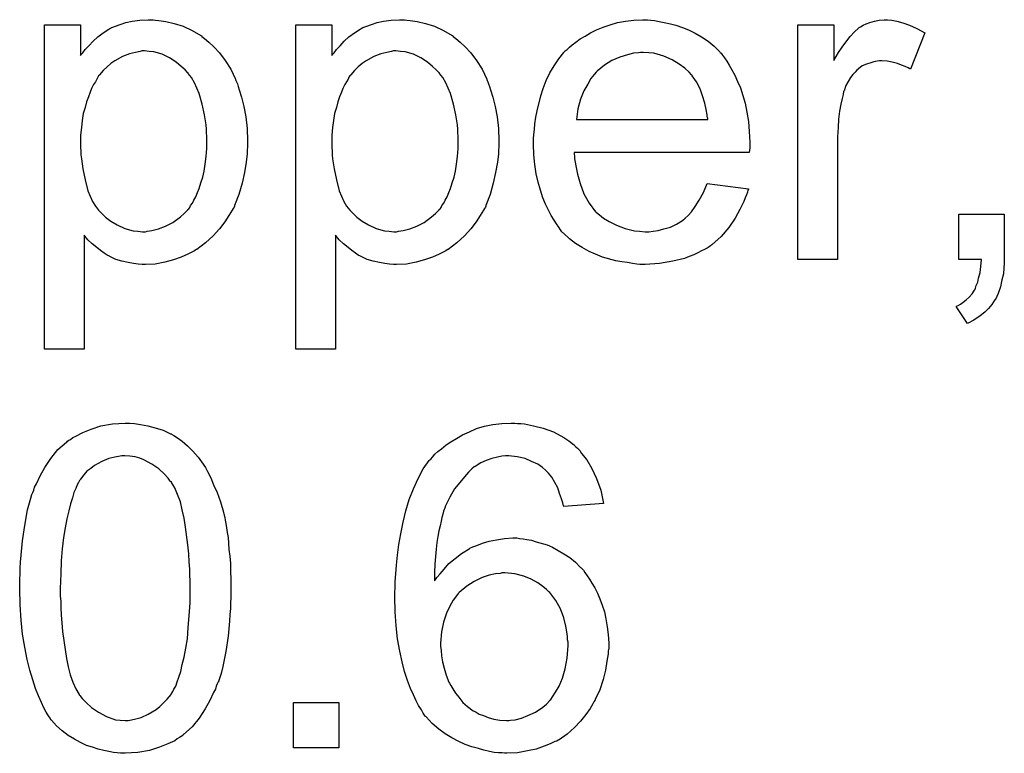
# Model space of a CAD drawing. Extents: x -1.5 to 9, y -3 to 5.
# Tile 349 of 368: x 6.512 to 6.756, y 3.042 to 3.224. Entities that reach past the tile are written whole.
import ezdxf

# ---------------------------------------------------------------- set-up
doc = ezdxf.new("R2010")
doc.units = 0
doc.layers.add('qfn16-30-34-a_mechanical_19', color=1, linetype='CONTINUOUS')

msp = doc.modelspace()

# ---------------------------------------------------------------- linework, layer by layer
at = {"layer": 'qfn16-30-34-a_mechanical_19', "color": 1}
for points in [[(6.546144, 3.223515), (6.546954, 3.2234), (6.54869, 3.223168), (6.550772, 3.222706), (6.552971, 3.222011), (6.555169, 3.22097), (6.557367, 3.219697), (6.557483, 3.219697), (6.557599, 3.219466), (6.558293, 3.219003), (6.559334, 3.218078), (6.560607, 3.216921), (6.561995, 3.215416), (6.563384, 3.213565), (6.564772, 3.211367), (6.565929, 3.208937), (6.565929, 3.208822), (6.566045, 3.20859), (6.56616, 3.208243), (6.566392, 3.20778), (6.566623, 3.207086), (6.566855, 3.206276), (6.567433, 3.204425), (6.568012, 3.202111), (6.568475, 3.199566), (6.568822, 3.196673), (6.568937, 3.193665), (6.568937, 3.193549), (6.568937, 3.193318), (6.568937, 3.192855), (6.568937, 3.192161), (6.568822, 3.191351), (6.568822, 3.190425), (6.56859, 3.188343), (6.568127, 3.185797), (6.567549, 3.183136), (6.566739, 3.180359), (6.565698, 3.177583), (6.565698, 3.177467), (6.565582, 3.177235), (6.565351, 3.176888), (6.565119, 3.176426), (6.564309, 3.175153), (6.563268, 3.173533), (6.561995, 3.171798), (6.560376, 3.170062), (6.558524, 3.168327), (6.556326, 3.166707), (6.55621, 3.166707), (6.556095, 3.166591), (6.555748, 3.16636), (6.555285, 3.166128), (6.554128, 3.16555), (6.552508, 3.164856), (6.550541, 3.164161), (6.548458, 3.163583), (6.546029, 3.16312), (6.543599, 3.163004), (6.542789, 3.163004), (6.541864, 3.16312), (6.540707, 3.163236), (6.539318, 3.163467), (6.537814, 3.163814), (6.53631, 3.164277), (6.534806, 3.164971), (6.53469, 3.165087), (6.534112, 3.165318), (6.533417, 3.165781), (6.532492, 3.166475), (6.531566, 3.16717), (6.530409, 3.168095), (6.529368, 3.169137), (6.528442, 3.170294), (6.528442, 3.142063), (6.518608, 3.142063), (6.518608, 3.222358), (6.527517, 3.222358), (6.527517, 3.214722), (6.527632, 3.214954), (6.528095, 3.215416), (6.528674, 3.216226), (6.529599, 3.217152), (6.530641, 3.218309), (6.531798, 3.21935), (6.533186, 3.220392), (6.534574, 3.221317), (6.534806, 3.221433), (6.535269, 3.221664), (6.536194, 3.222011), (6.537351, 3.222474), (6.53874, 3.222937), (6.540359, 3.223284), (6.542211, 3.223515), (6.544293, 3.223631), (6.545566, 3.223631), (6.546144, 3.223515)], [(6.608391, 3.223515), (6.609201, 3.2234), (6.610936, 3.223168), (6.613019, 3.222706), (6.615217, 3.222011), (6.617416, 3.22097), (6.619614, 3.219697), (6.61973, 3.219697), (6.619845, 3.219466), (6.620539, 3.219003), (6.621581, 3.218078), (6.622854, 3.216921), (6.624242, 3.215416), (6.62563, 3.213565), (6.627019, 3.211367), (6.628176, 3.208937), (6.628176, 3.208822), (6.628291, 3.20859), (6.628407, 3.208243), (6.628639, 3.20778), (6.62887, 3.207086), (6.629101, 3.206276), (6.62968, 3.204425), (6.630258, 3.202111), (6.630721, 3.199566), (6.631068, 3.196673), (6.631184, 3.193665), (6.631184, 3.193549), (6.631184, 3.193318), (6.631184, 3.192855), (6.631184, 3.192161), (6.631068, 3.191351), (6.631068, 3.190425), (6.630837, 3.188343), (6.630374, 3.185797), (6.629796, 3.183136), (6.628986, 3.180359), (6.627944, 3.177583), (6.627944, 3.177467), (6.627829, 3.177235), (6.627597, 3.176888), (6.627366, 3.176426), (6.626556, 3.175153), (6.625515, 3.173533), (6.624242, 3.171798), (6.622622, 3.170062), (6.620771, 3.168327), (6.618573, 3.166707), (6.618457, 3.166707), (6.618341, 3.166591), (6.617994, 3.16636), (6.617531, 3.166128), (6.616374, 3.16555), (6.614755, 3.164856), (6.612788, 3.164161), (6.610705, 3.163583), (6.608275, 3.16312), (6.605846, 3.163004), (6.605036, 3.163004), (6.60411, 3.16312), (6.602953, 3.163236), (6.601565, 3.163467), (6.600061, 3.163814), (6.598556, 3.164277), (6.597052, 3.164971), (6.596937, 3.165087), (6.596358, 3.165318), (6.595664, 3.165781), (6.594738, 3.166475), (6.593813, 3.16717), (6.592656, 3.168095), (6.591614, 3.169137), (6.590689, 3.170294), (6.590689, 3.142063), (6.580854, 3.142063), (6.580854, 3.222358), (6.589763, 3.222358), (6.589763, 3.214722), (6.589879, 3.214954), (6.590342, 3.215416), (6.59092, 3.216226), (6.591846, 3.217152), (6.592887, 3.218309), (6.594044, 3.21935), (6.595433, 3.220392), (6.596821, 3.221317), (6.597052, 3.221433), (6.597515, 3.221664), (6.598441, 3.222011), (6.599598, 3.222474), (6.600986, 3.222937), (6.602606, 3.223284), (6.604457, 3.223515), (6.60654, 3.223631), (6.607812, 3.223631), (6.608391, 3.223515)], [(6.668786, 3.223515), (6.669712, 3.2234), (6.670869, 3.223168), (6.672142, 3.222937), (6.673646, 3.22259), (6.675034, 3.222243), (6.676654, 3.221664), (6.678158, 3.221086), (6.679778, 3.220276), (6.681398, 3.21935), (6.683017, 3.218309), (6.684522, 3.217036), (6.68591, 3.215648), (6.686026, 3.215532), (6.686257, 3.215301), (6.686604, 3.214838), (6.687067, 3.214144), (6.687645, 3.213334), (6.688224, 3.212408), (6.688918, 3.211251), (6.689612, 3.209863), (6.690307, 3.208359), (6.691001, 3.206739), (6.691579, 3.204888), (6.692158, 3.202921), (6.692621, 3.200723), (6.692968, 3.198409), (6.693199, 3.195979), (6.693315, 3.193318), (6.693315, 3.193202), (6.693315, 3.192739), (6.693315, 3.191929), (6.693199, 3.190772), (6.649812, 3.190772), (6.649812, 3.190657), (6.649812, 3.19031), (6.649927, 3.189847), (6.649927, 3.189153), (6.650043, 3.188343), (6.650274, 3.187417), (6.650622, 3.185334), (6.651316, 3.183021), (6.652241, 3.180475), (6.653514, 3.178161), (6.655134, 3.176079), (6.655249, 3.176079), (6.655365, 3.175847), (6.656059, 3.175269), (6.657101, 3.174459), (6.658489, 3.173649), (6.66034, 3.172723), (6.662423, 3.171913), (6.664737, 3.171335), (6.66601, 3.171219), (6.667398, 3.171103), (6.668324, 3.171103), (6.669365, 3.171219), (6.670638, 3.17145), (6.672026, 3.171798), (6.673646, 3.17226), (6.67515, 3.172955), (6.676654, 3.17388), (6.67677, 3.173996), (6.677348, 3.174459), (6.678042, 3.175153), (6.678852, 3.176079), (6.679778, 3.177351), (6.680819, 3.178971), (6.68186, 3.180822), (6.682786, 3.183021), (6.692968, 3.181748), (6.692968, 3.181632), (6.692852, 3.181401), (6.692736, 3.180938), (6.692505, 3.180244), (6.692158, 3.17955), (6.691811, 3.178624), (6.690885, 3.176657), (6.689728, 3.174459), (6.688108, 3.172145), (6.686257, 3.169946), (6.683943, 3.167864), (6.683827, 3.167864), (6.683596, 3.167632), (6.683249, 3.167401), (6.682786, 3.167054), (6.682092, 3.166707), (6.681398, 3.16636), (6.680472, 3.165897), (6.679431, 3.165434), (6.678274, 3.164971), (6.677117, 3.164508), (6.674224, 3.163814), (6.670985, 3.163236), (6.667398, 3.163004), (6.666125, 3.163004), (6.665315, 3.16312), (6.664274, 3.163236), (6.663001, 3.163467), (6.661613, 3.163699), (6.660109, 3.16393), (6.656869, 3.164856), (6.655134, 3.16555), (6.653514, 3.166244), (6.651779, 3.16717), (6.650159, 3.168211), (6.648655, 3.169368), (6.64715, 3.170756), (6.647035, 3.170872), (6.646803, 3.171103), (6.646456, 3.171566), (6.645993, 3.17226), (6.645415, 3.17307), (6.644837, 3.173996), (6.644142, 3.175153), (6.643448, 3.176426), (6.642754, 3.17793), (6.64206, 3.17955), (6.641481, 3.181401), (6.640903, 3.183368), (6.64044, 3.18545), (6.640093, 3.187764), (6.639861, 3.190194), (6.639746, 3.192739), (6.639746, 3.192855), (6.639746, 3.193434), (6.639746, 3.194128), (6.639861, 3.195169), (6.639977, 3.196442), (6.640093, 3.19783), (6.640324, 3.19945), (6.640671, 3.20107), (6.641597, 3.204772), (6.642175, 3.206623), (6.64287, 3.20859), (6.643795, 3.210441), (6.644837, 3.212177), (6.645993, 3.213912), (6.647266, 3.215532), (6.647382, 3.215648), (6.647613, 3.215879), (6.648076, 3.216226), (6.648655, 3.216805), (6.649349, 3.217383), (6.650274, 3.218078), (6.651316, 3.218887), (6.652588, 3.219582), (6.653861, 3.220392), (6.655365, 3.221086), (6.656985, 3.22178), (6.658721, 3.222358), (6.660572, 3.222937), (6.662539, 3.223284), (6.664621, 3.223515), (6.666819, 3.223631), (6.667976, 3.223631), (6.668786, 3.223515)], [(6.728488, 3.223515), (6.72976, 3.223284), (6.731264, 3.222821), (6.732884, 3.222243), (6.734735, 3.221433), (6.736702, 3.220392), (6.733116, 3.211367), (6.733, 3.211483), (6.732537, 3.211714), (6.731843, 3.212061), (6.730917, 3.212408), (6.729876, 3.212755), (6.728603, 3.213102), (6.727331, 3.213334), (6.726058, 3.21345), (6.725479, 3.21345), (6.724901, 3.213334), (6.724091, 3.213218), (6.723281, 3.212987), (6.72224, 3.21264), (6.721199, 3.212177), (6.720273, 3.211483), (6.720157, 3.211367), (6.71981, 3.211136), (6.719463, 3.210673), (6.718885, 3.210094), (6.718306, 3.209284), (6.717727, 3.208359), (6.717149, 3.207318), (6.716686, 3.206045), (6.71657, 3.205813), (6.716455, 3.205119), (6.716223, 3.204078), (6.715876, 3.202689), (6.715529, 3.200954), (6.715298, 3.198987), (6.715182, 3.196905), (6.715066, 3.19459), (6.715066, 3.164277), (6.705232, 3.164277), (6.705232, 3.222358), (6.714141, 3.222358), (6.714141, 3.213565), (6.714257, 3.213681), (6.714719, 3.214491), (6.715298, 3.215532), (6.716223, 3.216805), (6.717149, 3.218078), (6.71819, 3.219466), (6.719232, 3.220623), (6.720273, 3.221549), (6.720389, 3.221664), (6.720736, 3.221896), (6.72143, 3.222243), (6.722124, 3.22259), (6.72305, 3.222937), (6.724207, 3.223284), (6.725364, 3.223515), (6.726636, 3.223631), (6.727446, 3.223631), (6.728488, 3.223515)], [(6.543368, 3.215879), (6.542789, 3.215879), (6.542326, 3.215764), (6.541169, 3.215532), (6.539665, 3.215185), (6.53793, 3.214491), (6.536078, 3.21345), (6.535037, 3.212755), (6.534112, 3.211945), (6.533186, 3.21102), (6.53226, 3.209979), (6.53226, 3.209863), (6.532029, 3.209747), (6.531798, 3.2094), (6.531566, 3.208937), (6.531219, 3.208243), (6.530756, 3.207549), (6.530293, 3.206623), (6.529946, 3.205698), (6.529484, 3.204541), (6.529021, 3.203268), (6.528674, 3.20188), (6.528211, 3.200376), (6.52798, 3.19864), (6.527748, 3.196905), (6.527517, 3.195053), (6.527517, 3.192971), (6.527517, 3.192855), (6.527517, 3.192508), (6.527517, 3.191929), (6.527632, 3.191119), (6.527632, 3.190194), (6.527748, 3.189153), (6.528095, 3.186723), (6.528674, 3.183946), (6.529368, 3.181285), (6.530525, 3.178624), (6.531219, 3.177467), (6.532029, 3.176426), (6.53226, 3.176194), (6.532839, 3.175616), (6.533765, 3.17469), (6.535037, 3.173765), (6.536657, 3.172839), (6.538508, 3.171913), (6.540591, 3.171335), (6.541748, 3.171219), (6.542905, 3.171103), (6.543599, 3.171103), (6.544062, 3.171219), (6.545219, 3.17145), (6.546839, 3.171798), (6.548574, 3.172492), (6.550425, 3.173417), (6.552276, 3.174806), (6.553202, 3.175616), (6.554128, 3.176541), (6.554128, 3.176657), (6.554359, 3.176773), (6.554591, 3.17712), (6.554822, 3.177583), (6.555285, 3.178161), (6.555632, 3.178971), (6.556095, 3.179781), (6.556557, 3.180822), (6.556904, 3.181863), (6.557367, 3.183252), (6.55783, 3.18464), (6.558177, 3.186144), (6.558409, 3.18788), (6.55864, 3.189731), (6.558871, 3.191698), (6.558871, 3.193781), (6.558871, 3.193896), (6.558871, 3.194243), (6.558871, 3.194822), (6.558756, 3.195632), (6.558756, 3.196557), (6.55864, 3.197599), (6.558293, 3.200028), (6.557714, 3.202689), (6.556904, 3.205351), (6.555748, 3.208012), (6.555053, 3.209284), (6.554243, 3.210326), (6.554243, 3.210441), (6.554012, 3.210557), (6.553434, 3.211251), (6.552508, 3.212061), (6.551235, 3.213102), (6.549615, 3.214144), (6.547764, 3.215069), (6.545682, 3.215648), (6.544525, 3.215764), (6.543368, 3.215879)], [(6.605614, 3.215879), (6.605036, 3.215879), (6.604573, 3.215764), (6.603416, 3.215532), (6.601912, 3.215185), (6.600176, 3.214491), (6.598325, 3.21345), (6.597284, 3.212755), (6.596358, 3.211945), (6.595433, 3.21102), (6.594507, 3.209979), (6.594507, 3.209863), (6.594276, 3.209747), (6.594044, 3.2094), (6.593813, 3.208937), (6.593466, 3.208243), (6.593003, 3.207549), (6.59254, 3.206623), (6.592193, 3.205698), (6.59173, 3.204541), (6.591267, 3.203268), (6.59092, 3.20188), (6.590458, 3.200376), (6.590226, 3.19864), (6.589995, 3.196905), (6.589763, 3.195053), (6.589763, 3.192971), (6.589763, 3.192855), (6.589763, 3.192508), (6.589763, 3.191929), (6.589879, 3.191119), (6.589879, 3.190194), (6.589995, 3.189153), (6.590342, 3.186723), (6.59092, 3.183946), (6.591614, 3.181285), (6.592771, 3.178624), (6.593466, 3.177467), (6.594276, 3.176426), (6.594507, 3.176194), (6.595086, 3.175616), (6.596011, 3.17469), (6.597284, 3.173765), (6.598904, 3.172839), (6.600755, 3.171913), (6.602837, 3.171335), (6.603994, 3.171219), (6.605151, 3.171103), (6.605846, 3.171103), (6.606308, 3.171219), (6.607465, 3.17145), (6.609085, 3.171798), (6.610821, 3.172492), (6.612672, 3.173417), (6.614523, 3.174806), (6.615449, 3.175616), (6.616374, 3.176541), (6.616374, 3.176657), (6.616606, 3.176773), (6.616837, 3.17712), (6.617069, 3.177583), (6.617531, 3.178161), (6.617878, 3.178971), (6.618341, 3.179781), (6.618804, 3.180822), (6.619151, 3.181863), (6.619614, 3.183252), (6.620077, 3.18464), (6.620424, 3.186144), (6.620655, 3.18788), (6.620887, 3.189731), (6.621118, 3.191698), (6.621118, 3.193781), (6.621118, 3.193896), (6.621118, 3.194243), (6.621118, 3.194822), (6.621002, 3.195632), (6.621002, 3.196557), (6.620887, 3.197599), (6.620539, 3.200028), (6.619961, 3.202689), (6.619151, 3.205351), (6.617994, 3.208012), (6.6173, 3.209284), (6.61649, 3.210326), (6.61649, 3.210441), (6.616259, 3.210557), (6.61568, 3.211251), (6.614755, 3.212061), (6.613482, 3.213102), (6.611862, 3.214144), (6.610011, 3.215069), (6.607928, 3.215648), (6.606771, 3.215764), (6.605614, 3.215879)], [(6.666935, 3.215532), (6.666241, 3.215532), (6.665778, 3.215416), (6.664506, 3.215301), (6.663001, 3.214954), (6.66115, 3.214375), (6.659183, 3.213565), (6.657332, 3.212408), (6.655481, 3.210904), (6.655249, 3.210673), (6.654787, 3.210094), (6.653977, 3.209053), (6.653167, 3.207665), (6.652241, 3.206045), (6.651431, 3.203962), (6.650737, 3.201532), (6.65039, 3.198871), (6.682902, 3.198871), (6.682902, 3.198987), (6.682902, 3.199218), (6.682786, 3.199566), (6.682786, 3.200028), (6.682555, 3.201417), (6.682208, 3.202921), (6.681629, 3.204772), (6.681051, 3.206508), (6.680125, 3.208243), (6.679084, 3.209747), (6.679084, 3.209863), (6.678852, 3.209979), (6.678274, 3.210673), (6.677233, 3.211598), (6.675844, 3.21264), (6.674109, 3.213681), (6.672026, 3.214607), (6.669596, 3.215301), (6.668324, 3.215416), (6.666935, 3.215532)], [(6.756371, 3.164277), (6.756371, 3.164161), (6.756371, 3.164046), (6.756371, 3.163699), (6.756371, 3.163236), (6.756256, 3.162195), (6.75614, 3.16069), (6.755793, 3.159186), (6.755446, 3.157451), (6.754867, 3.155831), (6.754173, 3.154327), (6.754057, 3.154211), (6.75371, 3.153748), (6.753247, 3.153054), (6.752438, 3.152129), (6.751512, 3.151203), (6.750355, 3.150277), (6.748851, 3.149236), (6.747231, 3.148426), (6.744454, 3.152591), (6.74457, 3.152707), (6.744917, 3.152823), (6.745495, 3.15317), (6.74619, 3.153633), (6.746884, 3.154211), (6.747694, 3.154905), (6.748388, 3.155715), (6.748967, 3.156641), (6.749082, 3.156757), (6.749198, 3.157104), (6.749429, 3.157798), (6.749776, 3.158608), (6.750008, 3.159649), (6.750355, 3.161037), (6.750586, 3.162542), (6.750702, 3.164277), (6.745148, 3.164277), (6.745148, 3.1755), (6.756371, 3.1755), (6.756371, 3.164277)], [(6.540938, 3.12362), (6.542442, 3.123389), (6.544177, 3.123042), (6.546029, 3.122579), (6.547996, 3.122), (6.549847, 3.121075), (6.549962, 3.121075), (6.550078, 3.120959), (6.550657, 3.120612), (6.551582, 3.120033), (6.552739, 3.119224), (6.554012, 3.118066), (6.5554, 3.116794), (6.556673, 3.11529), (6.557946, 3.113554), (6.558061, 3.113323), (6.558524, 3.112744), (6.558987, 3.111703), (6.559797, 3.110199), (6.560491, 3.108463), (6.561417, 3.106497), (6.562227, 3.104182), (6.562921, 3.101637), (6.562921, 3.101521), (6.563037, 3.10129), (6.563152, 3.100943), (6.563268, 3.100364), (6.563384, 3.09967), (6.563499, 3.09886), (6.563731, 3.097819), (6.563846, 3.096662), (6.564078, 3.095389), (6.564194, 3.094001), (6.564309, 3.092381), (6.564541, 3.090761), (6.564656, 3.08891), (6.564656, 3.087059), (6.564772, 3.084976), (6.564772, 3.082778), (6.564772, 3.082662), (6.564772, 3.0822), (6.564772, 3.08139), (6.564772, 3.080464), (6.564656, 3.079191), (6.564656, 3.077803), (6.564541, 3.076299), (6.564425, 3.074679), (6.564078, 3.070977), (6.563499, 3.067159), (6.562805, 3.063456), (6.562342, 3.061721), (6.561764, 3.059985), (6.561764, 3.059869), (6.561648, 3.059638), (6.561417, 3.059175), (6.561185, 3.058597), (6.560954, 3.057787), (6.560491, 3.056977), (6.559566, 3.05501), (6.558409, 3.052927), (6.556904, 3.050613), (6.555169, 3.048531), (6.553086, 3.046564), (6.552971, 3.046564), (6.552855, 3.046332), (6.552508, 3.046101), (6.552045, 3.04587), (6.551467, 3.045523), (6.550888, 3.04506), (6.549153, 3.04425), (6.54707, 3.04344), (6.54464, 3.04263), (6.541748, 3.042167), (6.538624, 3.041936), (6.537467, 3.041936), (6.536657, 3.042052), (6.535731, 3.042167), (6.534574, 3.042399), (6.533302, 3.04263), (6.531913, 3.042977), (6.530525, 3.04344), (6.529021, 3.043903), (6.527517, 3.044597), (6.526013, 3.045407), (6.524508, 3.046332), (6.523004, 3.04749), (6.521616, 3.048762), (6.520343, 3.050151), (6.520228, 3.050266), (6.519996, 3.050613), (6.519649, 3.051192), (6.519071, 3.052117), (6.518492, 3.053159), (6.517914, 3.054547), (6.517104, 3.056167), (6.516409, 3.058018), (6.515715, 3.060101), (6.515021, 3.06253), (6.514327, 3.065192), (6.513748, 3.0682), (6.51317, 3.071439), (6.512823, 3.07491), (6.512591, 3.078729), (6.512476, 3.082778), (6.512476, 3.082894), (6.512476, 3.083356), (6.512476, 3.084166), (6.512476, 3.085092), (6.512591, 3.086365), (6.512591, 3.087753), (6.512707, 3.089257), (6.512823, 3.090993), (6.51317, 3.094579), (6.513748, 3.098398), (6.514443, 3.102216), (6.514905, 3.103951), (6.515368, 3.105687), (6.515368, 3.105802), (6.515484, 3.106034), (6.515715, 3.106497), (6.515947, 3.107075), (6.516178, 3.107885), (6.516641, 3.108695), (6.517566, 3.110662), (6.518724, 3.112744), (6.520228, 3.114943), (6.521963, 3.117141), (6.524046, 3.118992), (6.524161, 3.118992), (6.524277, 3.119224), (6.524624, 3.119455), (6.525087, 3.119686), (6.525666, 3.120149), (6.52636, 3.120496), (6.528095, 3.121422), (6.530178, 3.122232), (6.532608, 3.123042), (6.5355, 3.123504), (6.538624, 3.123736), (6.539665, 3.123736), (6.540938, 3.12362)], [(6.635812, 3.12362), (6.636622, 3.12362), (6.637547, 3.123504), (6.639746, 3.123042), (6.642175, 3.122463), (6.644721, 3.121537), (6.647266, 3.120149), (6.648539, 3.119339), (6.649696, 3.118414), (6.649812, 3.118298), (6.649927, 3.118182), (6.650274, 3.117835), (6.650622, 3.117488), (6.6512, 3.11691), (6.651663, 3.116215), (6.652935, 3.114595), (6.654208, 3.112513), (6.655365, 3.109968), (6.656407, 3.107075), (6.657101, 3.103835), (6.647266, 3.103026), (6.647266, 3.103141), (6.64715, 3.103257), (6.647035, 3.103951), (6.646688, 3.104992), (6.646225, 3.106265), (6.645762, 3.107653), (6.645068, 3.109042), (6.644258, 3.110315), (6.643448, 3.111356), (6.643217, 3.111587), (6.642754, 3.11205), (6.641944, 3.112744), (6.640787, 3.113554), (6.639283, 3.114248), (6.637663, 3.114943), (6.635696, 3.115405), (6.633614, 3.115637), (6.632804, 3.115637), (6.631878, 3.115521), (6.630837, 3.11529), (6.629448, 3.114943), (6.62806, 3.11448), (6.626672, 3.113901), (6.625283, 3.112976), (6.625052, 3.11286), (6.624473, 3.112397), (6.623663, 3.111587), (6.622622, 3.11043), (6.621465, 3.109042), (6.620192, 3.107422), (6.619035, 3.10534), (6.617878, 3.103026), (6.617878, 3.10291), (6.617763, 3.102678), (6.617647, 3.102331), (6.617416, 3.101869), (6.6173, 3.101174), (6.617069, 3.100364), (6.616837, 3.099439), (6.616606, 3.098282), (6.616259, 3.097009), (6.616027, 3.095621), (6.615796, 3.094117), (6.61568, 3.092497), (6.615449, 3.090646), (6.615333, 3.088794), (6.615217, 3.086712), (6.615217, 3.084629), (6.615333, 3.084745), (6.615796, 3.085439), (6.616606, 3.086365), (6.617647, 3.087522), (6.618804, 3.08891), (6.620308, 3.090183), (6.621928, 3.091456), (6.623779, 3.092613), (6.623895, 3.092613), (6.624011, 3.092728), (6.624705, 3.093075), (6.625746, 3.093422), (6.627134, 3.094001), (6.628754, 3.094464), (6.630605, 3.094811), (6.632572, 3.095158), (6.634655, 3.095274), (6.635581, 3.095274), (6.636275, 3.095158), (6.6372, 3.095042), (6.638126, 3.094927), (6.639283, 3.094695), (6.64044, 3.094348), (6.643101, 3.093538), (6.644489, 3.09296), (6.645878, 3.09215), (6.647266, 3.09134), (6.64877, 3.090414), (6.650159, 3.089257), (6.651431, 3.087985), (6.651547, 3.087869), (6.651779, 3.087637), (6.652126, 3.08729), (6.652473, 3.086712), (6.653051, 3.085902), (6.65363, 3.085092), (6.654208, 3.084051), (6.654902, 3.082894), (6.655597, 3.081621), (6.656175, 3.080233), (6.656754, 3.078613), (6.657332, 3.076993), (6.657679, 3.075258), (6.658026, 3.073291), (6.658258, 3.071324), (6.658373, 3.069241), (6.658373, 3.069125), (6.658373, 3.068894), (6.658373, 3.068547), (6.658373, 3.067968), (6.658258, 3.067274), (6.658258, 3.06658), (6.657911, 3.064729), (6.657564, 3.06253), (6.656985, 3.060216), (6.656175, 3.057671), (6.655018, 3.055241), (6.655018, 3.055126), (6.654902, 3.05501), (6.654671, 3.054663), (6.65444, 3.0542), (6.653745, 3.053043), (6.652704, 3.051539), (6.651431, 3.049919), (6.649927, 3.048299), (6.648076, 3.04668), (6.646109, 3.045291), (6.645993, 3.045291), (6.645878, 3.045175), (6.645531, 3.044944), (6.645068, 3.044828), (6.643911, 3.04425), (6.642407, 3.043671), (6.64044, 3.042977), (6.638242, 3.042514), (6.635812, 3.042052), (6.633151, 3.041936), (6.632572, 3.041936), (6.631994, 3.042052), (6.631068, 3.042052), (6.630027, 3.042167), (6.62887, 3.042399), (6.627481, 3.042746), (6.626093, 3.043093), (6.624473, 3.043556), (6.622854, 3.044134), (6.621234, 3.044828), (6.619498, 3.045754), (6.617878, 3.046795), (6.616259, 3.047952), (6.614639, 3.049341), (6.613135, 3.050961), (6.613019, 3.051076), (6.612788, 3.051423), (6.61244, 3.051886), (6.611978, 3.052696), (6.611283, 3.053737), (6.610705, 3.054894), (6.610011, 3.056398), (6.609317, 3.058018), (6.608507, 3.059985), (6.607812, 3.062183), (6.607234, 3.064613), (6.606655, 3.067274), (6.606077, 3.070282), (6.60573, 3.073522), (6.605498, 3.076993), (6.605383, 3.080695), (6.605383, 3.080811), (6.605383, 3.080927), (6.605383, 3.081274), (6.605383, 3.081737), (6.605498, 3.082894), (6.605498, 3.084514), (6.605614, 3.086365), (6.605846, 3.088563), (6.606077, 3.090993), (6.606424, 3.093654), (6.606887, 3.096315), (6.607465, 3.099207), (6.60816, 3.101984), (6.60897, 3.104761), (6.610011, 3.107422), (6.611168, 3.109968), (6.61244, 3.112397), (6.613945, 3.11448), (6.61406, 3.114595), (6.614292, 3.114827), (6.614755, 3.11529), (6.615333, 3.115984), (6.616027, 3.116678), (6.616953, 3.117372), (6.61811, 3.118298), (6.619267, 3.119108), (6.620655, 3.119918), (6.622159, 3.120843), (6.623895, 3.121537), (6.62563, 3.122347), (6.627597, 3.122926), (6.62968, 3.123389), (6.631878, 3.12362), (6.634192, 3.123736), (6.635118, 3.123736), (6.635812, 3.12362)], [(6.538508, 3.115637), (6.537814, 3.115637), (6.537351, 3.115521), (6.536078, 3.11529), (6.534574, 3.114943), (6.532839, 3.114248), (6.530988, 3.113207), (6.530062, 3.112513), (6.529136, 3.111819), (6.528327, 3.110893), (6.527517, 3.109852), (6.527517, 3.109736), (6.527285, 3.109505), (6.527054, 3.109042), (6.526707, 3.108463), (6.52636, 3.107538), (6.525897, 3.106497), (6.52555, 3.105224), (6.525087, 3.10372), (6.524624, 3.101984), (6.524161, 3.100017), (6.523699, 3.097819), (6.523351, 3.095389), (6.523004, 3.092613), (6.522773, 3.089604), (6.522657, 3.086365), (6.522542, 3.082778), (6.522542, 3.082547), (6.522542, 3.081968), (6.522542, 3.080927), (6.522657, 3.079538), (6.522657, 3.078034), (6.522773, 3.076183), (6.522889, 3.074216), (6.52312, 3.072134), (6.523699, 3.067621), (6.524046, 3.065423), (6.524508, 3.06334), (6.524971, 3.061374), (6.525666, 3.059522), (6.52636, 3.057903), (6.52717, 3.056514), (6.52717, 3.056398), (6.527401, 3.056283), (6.52798, 3.055473), (6.529021, 3.054432), (6.530293, 3.053274), (6.532029, 3.052117), (6.533996, 3.051076), (6.536194, 3.050266), (6.537351, 3.050151), (6.538624, 3.050035), (6.539318, 3.050035), (6.539781, 3.050151), (6.540938, 3.050382), (6.542558, 3.050845), (6.544293, 3.051655), (6.54626, 3.052812), (6.547186, 3.053506), (6.548111, 3.054432), (6.549037, 3.055357), (6.549962, 3.056514), (6.549962, 3.05663), (6.550194, 3.056861), (6.550425, 3.057208), (6.550657, 3.057787), (6.551119, 3.058597), (6.551467, 3.059638), (6.551929, 3.060795), (6.552392, 3.062183), (6.552739, 3.063919), (6.553202, 3.06577), (6.553665, 3.067968), (6.554012, 3.070282), (6.554243, 3.073059), (6.554475, 3.075952), (6.554706, 3.079191), (6.554706, 3.082778), (6.554706, 3.082894), (6.554706, 3.083009), (6.554706, 3.083588), (6.554706, 3.084629), (6.554591, 3.086018), (6.554591, 3.087522), (6.554475, 3.089373), (6.554359, 3.09134), (6.554128, 3.093538), (6.553549, 3.097935), (6.553202, 3.100133), (6.552739, 3.102216), (6.552276, 3.104182), (6.551582, 3.106034), (6.550888, 3.107653), (6.550078, 3.109042), (6.550078, 3.109158), (6.549847, 3.109273), (6.549615, 3.10962), (6.549268, 3.110083), (6.548227, 3.111124), (6.546954, 3.112397), (6.545219, 3.113554), (6.543252, 3.114595), (6.542211, 3.115058), (6.541054, 3.115405), (6.539781, 3.115521), (6.538508, 3.115637)], [(6.632688, 3.086596), (6.631994, 3.086596), (6.631531, 3.08648), (6.630374, 3.086365), (6.628754, 3.086018), (6.627019, 3.085439), (6.625052, 3.084514), (6.623201, 3.083356), (6.621349, 3.081737), (6.621118, 3.081505), (6.620655, 3.080927), (6.619845, 3.079885), (6.619035, 3.078381), (6.618225, 3.076646), (6.617416, 3.074448), (6.616953, 3.072018), (6.616721, 3.069241), (6.616721, 3.06901), (6.616721, 3.068431), (6.616837, 3.06739), (6.616953, 3.066117), (6.617184, 3.064613), (6.617647, 3.062993), (6.61811, 3.061258), (6.618804, 3.059522), (6.61892, 3.059291), (6.619267, 3.058712), (6.61973, 3.057903), (6.620424, 3.056861), (6.621234, 3.05582), (6.622275, 3.054547), (6.623432, 3.053506), (6.62482, 3.052465), (6.625052, 3.052349), (6.625515, 3.052117), (6.626324, 3.051655), (6.627366, 3.051308), (6.628523, 3.050845), (6.629911, 3.050382), (6.631415, 3.050151), (6.633035, 3.050035), (6.633614, 3.050035), (6.634076, 3.050151), (6.635233, 3.050266), (6.636738, 3.050613), (6.638357, 3.051308), (6.640208, 3.052117), (6.64206, 3.05339), (6.642985, 3.054084), (6.643795, 3.05501), (6.643795, 3.055126), (6.644027, 3.055241), (6.644489, 3.055936), (6.645184, 3.057093), (6.646109, 3.058597), (6.646919, 3.060564), (6.647613, 3.062878), (6.648076, 3.065539), (6.648307, 3.068663), (6.648307, 3.068778), (6.648307, 3.06901), (6.648307, 3.069472), (6.648192, 3.070051), (6.648192, 3.070745), (6.648076, 3.071555), (6.647729, 3.073406), (6.647266, 3.075489), (6.646456, 3.077687), (6.645299, 3.07977), (6.643795, 3.081737), (6.643564, 3.081968), (6.642985, 3.082547), (6.64206, 3.083241), (6.640787, 3.084166), (6.639167, 3.085092), (6.637316, 3.085786), (6.635118, 3.086365), (6.632688, 3.086596)], [(6.591499, 3.043324), (6.580276, 3.043324), (6.580276, 3.054547), (6.591499, 3.054547), (6.591499, 3.043324)]]:
    msp.add_lwpolyline(points, dxfattribs=at)

doc.saveas('drawing.dxf')
